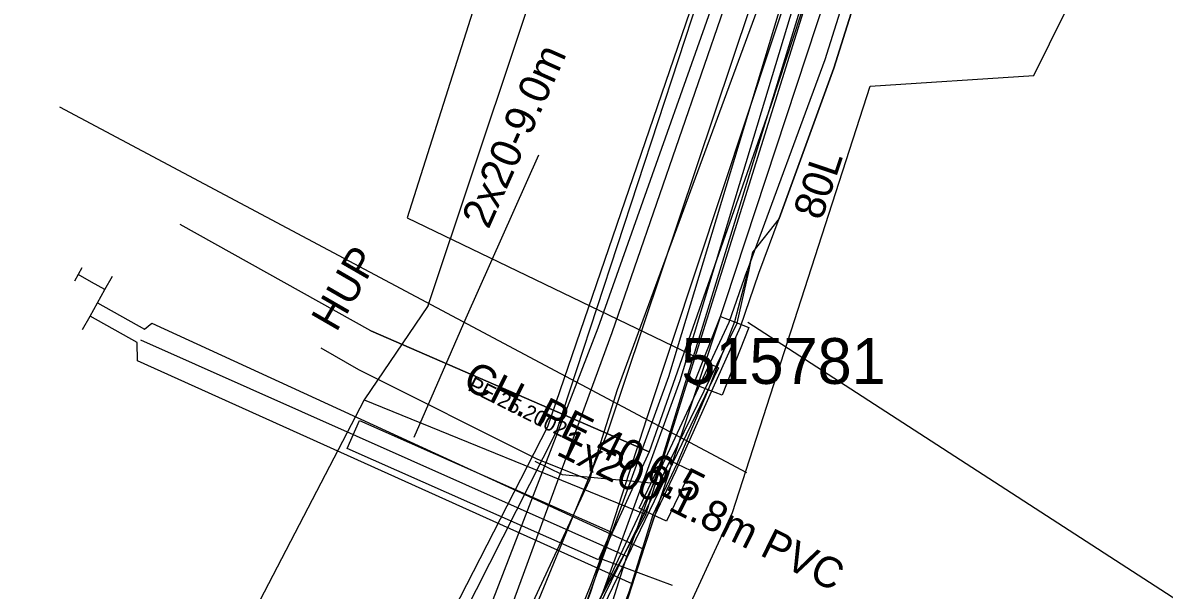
# Model space of a CAD drawing. Extents: x -746464 to -745690, y -1051581 to -1049993.
# Drawn here: x -746350.36 to -746312.99, y -1051545.14 to -1051526.57 of the extents above; entities that cross this region are included whole.
import ezdxf

# ---------------------------------------------------------------- set-up
doc = ezdxf.new("R2010")
doc.units = 0
for name, color, linetype in [('04_CETIN_neprovozovane', 7, 'Continuous'), ('04_CETIN_sdelovaci_podzem', 7, 'Continuous'), ('10_CD_Telematika_metalika', 7, 'Continuous'), ('45_Eltodo_popisy', 7, 'Continuous'), ('45_Eltodo_vedeni_NN_zemni', 7, 'Continuous'), ('48_Prazs_plynarenska_STL', 7, 'Continuous'), ('48_Prazs_plynarenska_STL_chranicka', 7, 'Continuous'), ('48_Prazs_plynarenska_STL_popisy', 7, 'Continuous'), ('51_PVaK_kanal_negravitacni_overena poloha', 7, 'Continuous'), ('51_PVaK_vodovod_overena poloha_rad', 7, 'Continuous'), ('51_PVaK_vodovod_popisy', 7, 'Continuous'), ('51_PVaK_vodovod_zruseno_neoverena poloha', 7, 'Continuous'), ('51_PVaK_vodovod_zruseno_overena poloha', 7, 'Continuous'), ('55_PREdi_chranicky', 7, 'Continuous'), ('55_PREdi_NN', 7, 'Continuous'), ('55_PREdi_NN_pripojovaci_misto', 7, 'Continuous'), ('55_PREdi_stavby', 7, 'Continuous'), ('55_PREdi_stavby_popisy', 7, 'Continuous'), ('55_PREdi_VN', 7, 'Continuous'), ('55_PREdi_ZRUSENE_elektro', 7, 'Continuous')]:
    doc.layers.add(name, color=color, linetype=linetype)

msp = doc.modelspace()

# ---------------------------------------------------------------- linework, layer by layer
at = {"layer": '04_CETIN_neprovozovane'}
for points in [[(-746329.96, -1051542.66), (-746282.86, -1051392.47), (-746268.82, -1051347.47), (-746263.55, -1051305.04)], [(-746327.12, -1051542.6), (-746322.61, -1051528.64), (-746317.25, -1051528.3), (-746303.5, -1051500.5), (-746311.39, -1051495.8), (-746311.18, -1051494.8), (-746304.8, -1051471.55), (-746303.38, -1051466.4), (-746298.01, -1051450.4), (-746293.33, -1051444.43), (-746294.21, -1051436.87), (-746290.75, -1051425.5), (-746285.7, -1051419.55), (-746285.55, -1051413), (-746286.06, -1051411.13), (-746275.5, -1051376.95), (-746273.8, -1051370.4), (-746267.68, -1051348), (-746264.05, -1051336.15)], [(-746337.09, -1051535.82), (-746323.91, -1051496.4)], [(-746352.976, -1051580.571), (-746346.29, -1051573.01), (-746338.26, -1051567.93), (-746336.51, -1051564.85), (-746332, -1051553.94), (-746331.62, -1051553.02), (-746328.94, -1051546.55), (-746327.12, -1051542.6)]]:
    msp.add_lwpolyline(points, dxfattribs=at)
at = {"layer": '04_CETIN_sdelovaci_podzem'}
for points in [[(-746315.17, -1051496.44), (-746321.23, -1051515.15), (-746325.87, -1051529.28), (-746329.85, -1051540.61)], [(-746327.12, -1051542.6), (-746322.61, -1051528.64)], [(-746329.85, -1051540.61), (-746338.96, -1051536.65), (-746345.21, -1051533.17)], [(-746337.09, -1051535.82), (-746339.18, -1051538.91)], [(-746338.96, -1051536.65), (-746329.85, -1051540.61)], [(-746339.18, -1051538.91), (-746329.96, -1051542.66), (-746338.09, -1051557.58), (-746356.174, -1051580.571)], [(-746339.18, -1051538.91), (-746348.99, -1051557.77)], [(-746339.18, -1051538.91), (-746329.96, -1051542.66)], [(-746329.85, -1051540.61), (-746331.44, -1051544.1)], [(-746331.44, -1051544.1), (-746331.75, -1051544.93)], [(-746331.44, -1051544.1), (-746329.1, -1051544.98)], [(-746331.75, -1051544.93), (-746334.17, -1051550.92), (-746348.11, -1051572.44), (-746349.27, -1051574.65), (-746353.32, -1051579.44)]]:
    msp.add_lwpolyline(points, dxfattribs=at)
at = {"layer": '10_CD_Telematika_metalika'}
msp.add_lwpolyline([(-746116.552, -1050521.207), (-746121.17, -1050569.408), (-746128.236, -1050608.848), (-746137.347, -1050610.336), (-746147.573, -1050674.704), (-746154.081, -1050701.12), (-746179.17, -1050709.95), (-746193.05, -1050747.67), (-746206.515, -1050825.577), (-746217.3, -1050901.851), (-746223.756, -1050942.953), (-746230.272, -1050994.196), (-746241.227, -1050999.731), (-746247.174, -1051050.056), (-746252.666, -1051096.533), (-746257.91, -1051185.16), (-746266.649, -1051259.574), (-746273.157, -1051294.362), (-746289.838, -1051383.531), (-746309.089, -1051442.724), (-746337.772, -1051532.949), (-746327.582, -1051537.864), (-746339.385, -1051562.334), (-746354.288, -1051580.571)], dxfattribs=at)
at = {"layer": '45_Eltodo_vedeni_NN_zemni'}
for points in [[(-746348.188, -1051573.589), (-746336.689, -1051559.822), (-746328.83, -1051538.274), (-746319.081, -1051506.055), (-746318.642, -1051505.827), (-746318.873, -1051505.388), (-746308.681, -1051473.615), (-746308.976, -1051473.225)], [(-746329.209, -1051538.145), (-746319.455, -1051505.911), (-746318.979, -1051505.72)], [(-746354.442, -1051580.571), (-746348.497, -1051573.335), (-746337.042, -1051559.624), (-746329.209, -1051538.145)]]:
    msp.add_lwpolyline(points, dxfattribs=at)
at = {"layer": '48_Prazs_plynarenska_STL'}
for points in [[(-746252.124, -1051209.44), (-746254.739, -1051232.69), (-746257.228, -1051250.028), (-746263.332, -1051294.114), (-746268.752, -1051331.185), (-746271.069, -1051346.822), (-746280.362, -1051378.409), (-746289.669, -1051408.88), (-746298.158, -1051436.716), (-746306.066, -1051461.221), (-746317.359, -1051497.958), (-746324.917, -1051522.35), (-746330.899, -1051538.581), (-746331.683, -1051541.084), (-746331.804, -1051541.534), (-746334.886, -1051548.163), (-746337.809, -1051555.442), (-746341.91, -1051561.848), (-746343.36, -1051564.978), (-746348.739, -1051571.768), (-746356.434, -1051580.571)], [(-746331.804, -1051541.534), (-746333.521, -1051540.855), (-746339.359, -1051537.93), (-746340.593, -1051537.223)]]:
    msp.add_lwpolyline(points, dxfattribs=at)
at = {"layer": '48_Prazs_plynarenska_STL_chranicka'}
msp.add_lwpolyline([(-746333.52, -1051540.854), (-746339.358, -1051537.93)], dxfattribs=at)
at = {"layer": '51_PVaK_kanal_negravitacni_overena poloha'}
msp.add_lwpolyline([(-746334.7, -1051567.636), (-746334.458, -1051565.701), (-746335.808, -1051557.647), (-746335.887, -1051551.153), (-746334.963, -1051545.442), (-746331.517, -1051536.553), (-746326.55, -1051522.53), (-746318.835, -1051497.496), (-746308.998, -1051465.713)], dxfattribs=at)
at = {"layer": '51_PVaK_vodovod_overena poloha_rad'}
for points in [[(-746306.82, -1051460.94), (-746318.18, -1051497.67), (-746325.95, -1051521.89), (-746331.07, -1051536.72), (-746335.6, -1051549.06), (-746338.74, -1051556.34), (-746341.828, -1051560.847), (-746342.33, -1051561.58), (-746344.4, -1051566.07)], [(-746357.303, -1051580.571), (-746354.01, -1051576.83), (-746353.67, -1051576.5), (-746352.48, -1051575.32), (-746352.02, -1051574.85), (-746343.12, -1051559.19), (-746333.163, -1051539.781), (-746307.59, -1051465.18), (-746306.83, -1051463.43)]]:
    msp.add_lwpolyline(points, dxfattribs=at)
at = {"layer": '51_PVaK_vodovod_zruseno_neoverena poloha'}
msp.add_lwpolyline([(-746285.09, -1051400.118), (-746317.799, -1051499.979), (-746331.209, -1051539.965), (-746337.882, -1051556.184), (-746340.3, -1051562.061), (-746348.658, -1051573.966), (-746354.409, -1051580.571)], dxfattribs=at)
at = {"layer": '51_PVaK_vodovod_zruseno_overena poloha'}
msp.add_lwpolyline([(-746342.545, -1051559.001), (-746342.2, -1051558.32), (-746332.88, -1051539.95), (-746270.2, -1051348.47), (-746253.64, -1051230.32), (-746249.99, -1051194.49), (-746243.06, -1051080.88), (-746239.76, -1051033.47)], dxfattribs=at)
at = {"layer": '55_PREdi_chranicky'}
for points in [[(-746327.05, -1051536.36), (-746326.584, -1051536.542), (-746327.454, -1051538.762), (-746327.92, -1051538.58), (-746328.386, -1051538.398), (-746327.516, -1051536.178), (-746327.05, -1051536.36)], [(-746331.109, -1051543.229), (-746331.513, -1051544.143), (-746339.743, -1051540.5), (-746339.339, -1051539.586), (-746331.109, -1051543.229)], [(-746328.94, -1051541.01), (-746328.489, -1051541.225), (-746329.279, -1051542.885), (-746329.73, -1051542.67), (-746330.181, -1051542.455), (-746329.391, -1051540.795), (-746328.94, -1051541.01)]]:
    msp.add_lwpolyline(points, close=True, dxfattribs=at)
at = {"layer": '55_PREdi_NN'}
for points in [[(-746264.434, -1051322.287), (-746268.612, -1051347.823), (-746285.849, -1051407.247), (-746293.856, -1051430.838), (-746329.933, -1051539.536), (-746331.77, -1051545.21), (-746334.312, -1051552.095), (-746339.04, -1051562.029), (-746349.394, -1051574.596), (-746354.459, -1051580.571)], [(-746347.913, -1051535.736), (-746346.373, -1051536.595), (-746346.134, -1051536.405), (-746330.027, -1051543.797), (-746293.008, -1051431.591), (-746284.813, -1051407.482), (-746267.529, -1051348.199), (-746263.737, -1051324.239)], [(-746270.52, -1051358.108), (-746273.01, -1051366.79), (-746285.137, -1051407.619), (-746292.048, -1051427.918), (-746301.926, -1051460.068), (-746315.65, -1051497.831), (-746320.709, -1051512.485), (-746329.491, -1051541.019), (-746330.58, -1051544.036)], [(-746348.4, -1051536.609), (-746348.157, -1051536.172), (-746347.913, -1051535.736), (-746347.67, -1051535.299), (-746347.426, -1051534.862)], [(-746347.67, -1051535.299), (-746348.106, -1051535.055)], [(-746332.363, -1051550.166), (-746330.404, -1051544.927), (-746346.605, -1051537.629), (-746346.617, -1051537.031), (-746348.157, -1051536.172)], [(-746330.58, -1051544.036), (-746346.492, -1051536.955)], [(-746347.284, -1051573.607), (-746338.196, -1051562.577), (-746333.338, -1051552.773), (-746332.533, -1051550.221), (-746330.58, -1051544.036)]]:
    msp.add_lwpolyline(points, dxfattribs=at)
at = {"layer": '55_PREdi_NN_pripojovaci_misto'}
for p, q in [((-746348.422, -1051534.594), (-746348.665, -1051535.031)), ((-746348.106, -1051535.055), (-746348.543, -1051534.813))]:
    msp.add_line(p, q, dxfattribs=at)
at = {"layer": '55_PREdi_stavby'}
msp.add_lwpolyline([(-746349.162, -1051529.325), (-746326.659, -1051541.288)], dxfattribs=at)
at = {"layer": '55_PREdi_stavby_popisy'}
for points in [[(-746337.546, -1051540.137), (-746335.84, -1051536.221), (-746333.466, -1051530.892)], [(-746326.624, -1051536.367), (-746311.208, -1051546.338), (-746310.312, -1051546.781)], [(-746333.598, -1051540.916), (-746332.701, -1051541.358), (-746329.786, -1051541.625)]]:
    msp.add_lwpolyline(points, dxfattribs=at)
at = {"layer": '55_PREdi_VN'}
for points in [[(-746352.732, -1051580.571), (-746351.43, -1051579.024), (-746348.295, -1051575.337), (-746347.66, -1051574.401), (-746346.49, -1051572.98), (-746339.87, -1051562.975), (-746333.25, -1051552.97), (-746332.31, -1051551.28), (-746332.01, -1051549.96), (-746329.676, -1051542.715), (-746328.979, -1051541.244), (-746326.861, -1051536.516), (-746326.262, -1051534.76), (-746325.59, -1051532.97), (-746323.8, -1051528.05), (-746321.8, -1051521.71), (-746319.04, -1051513.07), (-746315.61, -1051501.86), (-746313.57, -1051494.87)], [(-746313.57, -1051494.87), (-746315.61, -1051501.86), (-746319.04, -1051513.07), (-746321.8, -1051521.71), (-746323.8, -1051528.05), (-746325.59, -1051532.97), (-746326.456, -1051534.065)], [(-746326.456, -1051534.065), (-746327.05, -1051536.36), (-746327.92, -1051538.58), (-746328.94, -1051541.01), (-746329.73, -1051542.67), (-746330.56, -1051545.36), (-746332.01, -1051549.96), (-746332.31, -1051551.28), (-746333.25, -1051552.97), (-746346.49, -1051572.98), (-746349.8, -1051576.98), (-746352.94, -1051580.201)]]:
    msp.add_lwpolyline(points, dxfattribs=at)
at = {"layer": '55_PREdi_ZRUSENE_elektro'}
for points in [[(-746313.973, -1051494.75), (-746315.688, -1051500.703), (-746318.942, -1051511.403), (-746324.102, -1051527.786), (-746326.643, -1051534.68)], [(-746352.94, -1051580.201), (-746351.776, -1051578.686), (-746349.772, -1051576.631), (-746348.7, -1051575.46), (-746347.995, -1051573.714), (-746333.471, -1051549.73), (-746326.969, -1051536.4), (-746326.591, -1051534.712), (-746326.456, -1051534.065)], [(-746351.7, -1051578.76), (-746350.168, -1051576.922), (-746348.599, -1051575.077), (-746347.995, -1051573.714), (-746333.471, -1051549.73), (-746327.233, -1051536.37), (-746326.643, -1051534.68)]]:
    msp.add_lwpolyline(points, dxfattribs=at)

# ---------------------------------------------------------------- texts
at = {"layer": '45_Eltodo_popisy'}
msp.add_text('515781', height=1.5, dxfattribs=at).set_placement((-746328.796, -1051538.389))
at = {"layer": '48_Prazs_plynarenska_STL_popisy'}
for s, height, rotation, p in [('HUP', 1, 60, (-746340.093, -1051536.723)), ('CH. PE 40 6,5', 1, 333.3957, (-746336.006, -1051538.491)), ('PE 25 2002', 0.5, 333.3879, (-746335.824, -1051538.582))]:
    msp.add_text(s, height=height, rotation=rotation, dxfattribs=at).set_placement(p)
at = {"layer": '51_PVaK_vodovod_popisy'}
msp.add_text('80L', height=1, rotation=71.4592, dxfattribs=at).set_placement((-746324.206, -1051533.067))
at = {"layer": '55_PREdi_stavby_popisy'}
for s, rotation, p in [('2x20-9.0m', 65.9943, (-746335.11, -1051533.354)), ('1x200-1.8m PVC', 333.736, (-746332.928, -1051540.689))]:
    msp.add_text(s, height=1, rotation=rotation, dxfattribs=at).set_placement(p)

doc.saveas('drawing.dxf')
